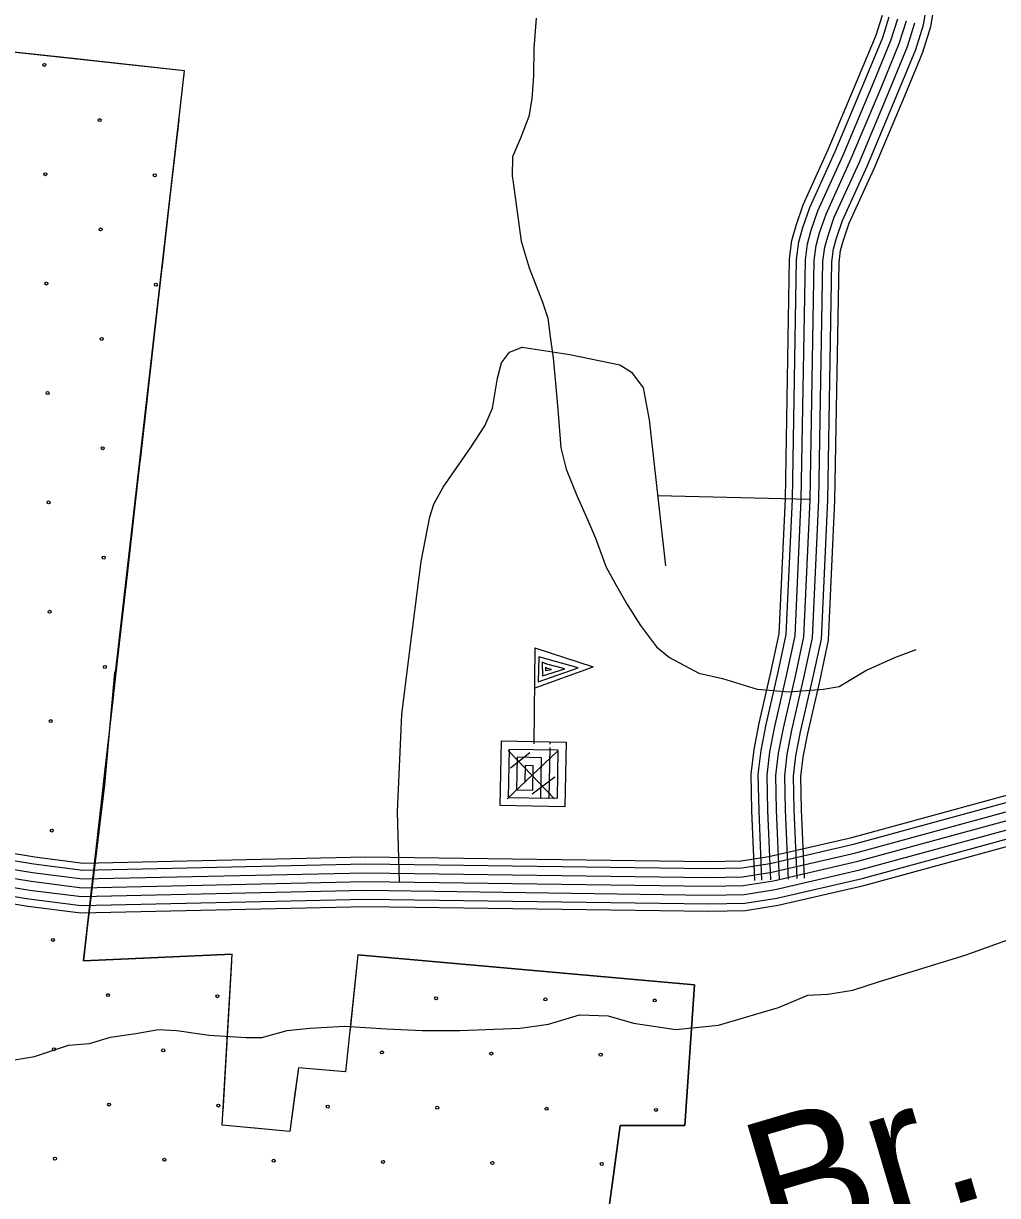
# Model space of a CAD drawing. Extents: x 1788175 to 1969470, y 584502 to 738744.
# Drawn here: x 1825078 to 1828504, y 689981 to 694101 of the extents above; entities that cross this region are included whole.
import ezdxf

# ---------------------------------------------------------------- set-up
doc = ezdxf.new("R2010")
doc.units = 0
for name, color, linetype in [('DESIGN - DRAINAGE - Bridges and Cross Drains Size Text', 7, 'Continuous'), ('DESIGN - EROSION CONTROL - Devices', 7, 'Continuous'), ('DESIGN - SCRATCH - User 1', 7, 'Continuous'), ('DESIGN - TRANSPORTATION - Text', 7, 'Continuous'), ('DESIGN - UTILITIES - Cable (Underground) with Text', 7, 'Continuous'), ('SURVEY - CENTERLINE - Preliminary Text', 7, 'Continuous'), ('SURVEY - TRANSPORTATION - Roads', 7, 'Continuous'), ('SURVEY - VEGETATION - Features with Text', 7, 'Continuous')]:
    doc.layers.add(name, color=color, linetype=linetype)

msp = doc.modelspace()

# ---------------------------------------------------------------- linework, layer by layer
at = {"layer": 'DESIGN - EROSION CONTROL - Devices'}
for centre in [(1825151.9, 693955.7), (1825346, 693761.5), (1825155.6, 693571.1), (1825540.2, 693567.4), (1825349.7, 693377), (1825159.3, 693186.6), (1825543.9, 693182.8), (1825353.5, 692992.4), (1825163.1, 692802), (1825357.2, 692607.9), (1825166.8, 692417.5), (1825360.9, 692223.3), (1825170.5, 692032.9), (1825364.7, 691838.8), (1825174.3, 691648.4), (1825178, 691263.8), (1825181.7, 690879.3), (1825375.9, 690685.1), (1825760.4, 690681.4), (1826529.5, 690673.9), (1826914.1, 690670.2), (1827298.6, 690666.4), (1825185.5, 690494.7), (1825570, 690491), (1826339.1, 690483.5), (1826723.7, 690479.8), (1827108.2, 690476), (1825379.6, 690300.6), (1825764.2, 690296.8), (1826148.7, 690293.1), (1826533.3, 690289.4), (1826917.8, 690285.6), (1827302.4, 690281.9), (1825189.2, 690110.2), (1825573.8, 690106.4), (1825958.3, 690102.7), (1826342.9, 690099), (1826727.4, 690095.2), (1827112, 690091.5)]:
    msp.add_circle(centre, 5.28, dxfattribs=at)
msp.add_arc((1825368.4, 691454.2), 5.28, 102.5042, 247.2831, dxfattribs=at)
at = {"layer": 'DESIGN - SCRATCH - User 1'}
msp.add_lwpolyline([(1824677.2, 688853.7), (1824588.2, 689058.7), (1824534.7, 689272.6), (1825369.7, 689160.6), (1825391.9, 689138.4), (1825957.9, 689071.8), (1826224.3, 689005.1), (1826999, 688911.4), (1827177.2, 690227.4), (1827403.6, 690227.4), (1827437.6, 690721.8), (1826254.8, 690826.6), (1826211.1, 690416), (1826045.5, 690429.3), (1826014.9, 690205.2), (1825777.6, 690228.2), (1825812.8, 690829.2), (1825289.8, 690805.8), (1825364.2, 691424.5), (1825399.4, 691819.4), (1825402.7, 691829.1), (1825644.9, 693934.7), (1824746.4, 694031.6)], dxfattribs=at)
at = {"layer": 'DESIGN - TRANSPORTATION - Text'}
for points in [[(1826881.3, 694119.7), (1826873.4, 694013.7), (1826871.7, 693917.6), (1826866.3, 693835.7), (1826855.2, 693773.8), (1826825.9, 693698.2), (1826798.7, 693632.6), (1826797.5, 693564.6), (1826799, 693549.9)], [(1826799, 693549.9), (1826828.8, 693335.8), (1826856.8, 693242.6), (1826903.4, 693121.4), (1826922, 693065.5), (1826931.3, 692991), (1826940.6, 692925.7), (1826950, 692823.2), (1826959.3, 692730), (1826968.6, 692608.9), (1826987.2, 692534.3), (1827024.5, 692441.1), (1827061.8, 692357.2), (1827089.7, 692292), (1827127, 692189.5), (1827164.3, 692124.3), (1827201.6, 692059), (1827248.2, 691984.5), (1827304.1, 691909.9), (1827350.7, 691872.6), (1827453.2, 691816.7), (1827537.1, 691798.1), (1827658.2, 691760.8), (1827770.1, 691751.5), (1827891.2, 691760.8), (1827947.1, 691770.1), (1827993.7, 691798.1), (1828040.3, 691826), (1828142.8, 691872.6), (1828217.4, 691900.6)], [(1826924.3, 690583.3), (1827034.1, 690615.9), (1827134, 690612.1), (1827223.4, 690586.5), (1827372.9, 690563.8), (1827523, 690579.1), (1827733.9, 690641.4), (1827836.6, 690685.6), (1827906.6, 690688.3), (1827994.8, 690702.8), (1828089.2, 690733.1), (1828390.5, 690825.9), (1828627.8, 690911.7), (1828758.4, 690949.4), (1829198.1, 690997.9)], [(1824262, 690482.6), (1824497.8, 690451.7), (1824668.2, 690417.6), (1824763, 690417.6), (1824887.6, 690417.6), (1824968.2, 690444.4), (1825116.9, 690469.2), (1825236.7, 690509.1), (1825310.8, 690514.8), (1825384.9, 690537.6), (1825473.3, 690550.4), (1825553.6, 690564.9), (1825618.2, 690561.3), (1825731.3, 690544.1)], [(1825731.3, 690544.1), (1825861.9, 690536.5), (1825916.4, 690536.1), (1826006.2, 690561.3), (1826085.3, 690568.5), (1826207.4, 690575.7), (1826355.2, 690567), (1826480.4, 690560.3), (1826613.4, 690561.3), (1826825.3, 690568.5), (1826924.3, 690583.3)]]:
    msp.add_lwpolyline(points, dxfattribs=at)
at = {"layer": 'DESIGN - UTILITIES - Cable (Underground) with Text'}
for p, q in [((1826876.2, 691906.2), (1827081.7, 691838.8)), ((1826890.8, 691874.3), (1826888.2, 691786.5)), ((1827028.9, 691835.4), (1826890.8, 691874.3)), ((1826874.7, 691764.1), (1827081.7, 691838.8)), ((1826888.2, 691786.5), (1827028.9, 691835.4)), ((1826918.8, 691849.1), (1826902.3, 691855.8)), ((1826902.3, 691855.8), (1826903.2, 691807.8)), ((1826903.2, 691807.8), (1826982.1, 691831.9)), ((1826914.7, 691837.3), (1826914.2, 691826.7)), ((1826914.2, 691826.7), (1826935.6, 691830)), ((1826920.5, 691833.8), (1826914.7, 691837.3)), ((1826982.1, 691831.9), (1826918.8, 691849.1)), ((1826935.6, 691830), (1826920.5, 691833.8))]:
    msp.add_line(p, q, dxfattribs=at)
for points in [[(1826876.7, 691906.1), (1826872.9, 691568.6)], [(1826873.2, 691583.1), (1826873, 691577.2), (1826987.1, 691574.9), (1826982.5, 691346.9), (1826754.5, 691351.4), (1826759, 691579.4), (1826930, 691576.1), (1826929.9, 691568)], [(1826955.1, 691541.4), (1826779.7, 691375.8)], [(1826783, 691544.9), (1826946, 691375.4)], [(1826929.6, 691555.7), (1826926.1, 691376.6), (1826783.6, 691379.3), (1826787, 691550.3), (1826957.9, 691547), (1826954.7, 691376), (1826897.6, 691377.1), (1826900.4, 691519.6), (1826814.9, 691521.3), (1826812.7, 691407.3), (1826869.7, 691406.2), (1826871.3, 691491.7), (1826842.8, 691492.3), (1826841.8, 691435.2)], [(1826858.7, 691537.5), (1826790.6, 691483.4)], [(1826947.5, 691451.2), (1826867.5, 691391.5)]]:
    msp.add_lwpolyline(points, dxfattribs=at)
at = {"layer": 'SURVEY - CENTERLINE - Preliminary Text'}
for points in [[(1823458.5, 691499.2), (1824172.1, 691339), (1824506.3, 691258.9), (1824688.1, 691221), (1824892, 691182.7), (1825114.6, 691146.6), (1825287.6, 691124.6), (1826281.1, 691146.6), (1827487.7, 691130), (1827604.3, 691132.4), (1827704.1, 691148.1), (1827997.3, 691215.8), (1828761.2, 691424.2)], [(1823462.6, 691523.6), (1824177.6, 691363), (1824511.7, 691283.1), (1824692.9, 691245.2), (1824896.3, 691207.1), (1825118.2, 691171.1), (1825288.9, 691149.3), (1826281, 691171.4), (1827487.6, 691154.7), (1827602.1, 691157.1), (1827699.4, 691172.4), (1827991.3, 691239.8), (1828754.4, 691447.9)], [(1823453.3, 691468.6), (1824165.1, 691308.8), (1824499.5, 691228.7), (1824682, 691190.6), (1824886.7, 691152.2), (1825110.2, 691115.9), (1825286, 691093.5), (1826281.3, 691115.6), (1827487.8, 691099), (1827607.1, 691101.4), (1827710, 691117.7), (1828004.9, 691185.7), (1828769.7, 691394.4)], [(1823448.1, 691438), (1824158, 691278.6), (1824492.7, 691198.4), (1824676, 691160.2), (1824881.3, 691121.6), (1825105.7, 691085.3), (1825284.3, 691062.5), (1826281.4, 691084.6), (1827487.9, 691068), (1827609.8, 691070.5), (1827715.9, 691087.2), (1828012.4, 691155.7), (1828778.2, 691364.6)], [(1823437.7, 691376.8), (1824144, 691218.2), (1824479.1, 691137.9), (1824664, 691099.4), (1824870.6, 691060.6), (1825096.8, 691023.9), (1825281.1, 691000.4), (1826281.6, 691022.6), (1827488.1, 691006), (1827615.3, 691008.6), (1827727.7, 691026.3), (1828027.6, 691095.5), (1828795.3, 691304.9)], [(1823442.9, 691407.4), (1824151, 691248.4), (1824485.9, 691168.2), (1824670, 691129.8), (1824876, 691091.1), (1825101.3, 691054.6), (1825282.7, 691031.4), (1826281.5, 691053.6), (1827488, 691037), (1827612.6, 691039.5), (1827721.8, 691056.8), (1828020, 691125.6), (1828786.8, 691334.8)], [(1823433.3, 691351.4), (1824138.2, 691193.1), (1824473.5, 691112.8), (1824659, 691074.1), (1824866.2, 691035.2), (1825093.2, 690998.4), (1825279.7, 690974.6), (1826281.8, 690996.9), (1827488.2, 690980.2), (1827617.6, 690982.9), (1827732.6, 691001), (1828033.9, 691070.6), (1828802.4, 691280.2)]]:
    msp.add_lwpolyline(points, dxfattribs=at)
at = {"layer": 'SURVEY - TRANSPORTATION - Roads'}
for points in [[(1827799.2, 691094.8), (1827789, 691337.2), (1827786.6, 691454.5), (1827794.8, 691525.9), (1827811.2, 691610.4), (1827853.3, 691793.4), (1827884.2, 691936.7), (1827906.5, 692424.9), (1827920.9, 693263.1), (1827926.5, 693308.5), (1827937.4, 693346.6), (1827958.7, 693408.1), (1828046.2, 693601.3), (1828153.6, 693857.2), (1828216.6, 694009.3), (1828243.6, 694096.1), (1828259.8, 694192.1)], [(1827824.9, 691095.8), (1827814.7, 691338), (1827812.3, 691453.3), (1827820.2, 691522), (1827836.4, 691605.1), (1827878.4, 691787.8), (1827909.8, 691933.4), (1827932.2, 692424.1), (1827946.6, 693261.3), (1827951.8, 693303.4), (1827961.9, 693338.9), (1827982.6, 693398.5), (1828069.8, 693591.1), (1828177.4, 693847.3), (1828240.8, 694000.6), (1828268.7, 694090.1), (1828285.3, 694188.8)], [(1827650.6, 691088.5), (1827640.3, 691332.6), (1827637.7, 691461.5), (1827647.7, 691548.6), (1827665.7, 691641.3), (1827708.2, 691825.8), (1827736.2, 691955.9), (1827757.8, 692429.6), (1827772.4, 693273.5), (1827780.3, 693338), (1827795.5, 693391.3), (1827820.4, 693463.2), (1827909.9, 693660.8), (1828016.4, 693914.4), (1828076.6, 694060), (1828098.7, 694130.8)], [(1827675.3, 691089.5), (1827665, 691333.4), (1827662.5, 691460.4), (1827672.2, 691544.9), (1827689.9, 691636.1), (1827732.3, 691820.4), (1827760.8, 691952.7), (1827782.5, 692428.8), (1827797.1, 693271.7), (1827804.6, 693333.1), (1827819, 693383.9), (1827843.4, 693454), (1827932.5, 693650.9), (1828039.2, 693904.9), (1828099.9, 694051.6), (1828122.8, 694125)], [(1827706.3, 691090.8), (1827696, 691334.3), (1827693.5, 691458.9), (1827702.8, 691540.1), (1827720.2, 691629.7), (1827762.6, 691813.7), (1827791.7, 691948.7), (1827813.5, 692427.8), (1827828, 693269.6), (1827835.1, 693327), (1827848.6, 693374.6), (1827872.2, 693442.5), (1827960.9, 693638.5), (1828067.8, 693893), (1828129, 694041), (1828153, 694117.8)], [(1827737.3, 691092.1), (1827727, 691335.3), (1827724.5, 691457.4), (1827733.5, 691535.4), (1827750.6, 691623.3), (1827792.8, 691806.9), (1827822.5, 691944.7), (1827844.5, 692426.8), (1827859, 693267.4), (1827865.6, 693320.8), (1827878.2, 693365.3), (1827901, 693431), (1827989.4, 693626.1), (1828096.4, 693881.1), (1828158.2, 694030.5), (1828183.2, 694110.6)], [(1827737.3, 691092.1), (1827727, 691335.3), (1827724.5, 691457.4), (1827733.5, 691535.4), (1827750.6, 691623.3), (1827792.8, 691806.9), (1827822.5, 691944.7), (1827844.5, 692426.8), (1827859, 693267.4), (1827865.6, 693320.8), (1827878.2, 693365.3), (1827901, 693431), (1827989.4, 693626.1), (1828096.4, 693881.1), (1828158.2, 694030.5), (1828183.2, 694110.6)], [(1827768.2, 691093.4), (1827758, 691336.3), (1827755.6, 691456), (1827764.2, 691530.7), (1827780.9, 691616.8), (1827823.1, 691800.2), (1827853.4, 691940.7), (1827875.5, 692425.9), (1827890, 693265.2), (1827896.1, 693314.6), (1827907.8, 693355.9), (1827929.8, 693419.6), (1828017.8, 693613.7), (1828125, 693869.1), (1828187.4, 694019.9), (1828213.4, 694103.4)], [(1826401.3, 691083), (1826394.3, 691329.5), (1826408.6, 691671.6), (1826433, 691869.5), (1826477.2, 692209.2), (1826507.2, 692367), (1826521.7, 692410.9), (1826554.4, 692470.5), (1826650.1, 692609.5), (1826701, 692686.9), (1826727.7, 692748.7), (1826745, 692854.6), (1826759.7, 692908.4), (1826788.1, 692946.1), (1826832.3, 692963.6), (1826999.8, 692937.5), (1827175.2, 692901.4), (1827216.8, 692874.9), (1827258.1, 692820.3), (1827278.6, 692708), (1827336.2, 692194.8)], [(1827308.5, 692441.3), (1827844.5, 692428.9)]]:
    msp.add_lwpolyline(points, dxfattribs=at)
at = {"layer": 'SURVEY - VEGETATION - Features with Text'}
for points in [[(1825289.8, 690805.8), (1825644.9, 693934.7), (1825253.7, 693977.4), (1824746.4, 694031.6), (1824679.8, 693340.1)], [(1825405.3, 693960.8), (1825253.7, 693977.4), (1825142.8, 693989.2)], [(1825642.3, 693911.9), (1825644.9, 693934.7), (1825405.3, 693960.8)], [(1825595.6, 693500.5), (1825625.4, 693762.8)], [(1825565.8, 693238.2), (1825595.6, 693500.5)], [(1825519.1, 692826.8), (1825548.9, 693089.1)], [(1825489.4, 692564.5), (1825519.1, 692826.8)], [(1825442.7, 692153.2), (1825472.5, 692415.5)], [(1825412.9, 691890.8), (1825442.7, 692153.2)], [(1825366.2, 691479.5), (1825396, 691741.8)], [(1825336.5, 691217.2), (1825366.2, 691479.5)], [(1825319.3, 691068.1), (1825289.8, 690805.8)], [(1825289.8, 690805.8), (1825319.5, 691068.1)], [(1825289.8, 690805.8), (1825812.8, 690829.2)], [(1825289.8, 690805.8), (1825553.5, 690817.6)], [(1825703.3, 690824.3), (1825812.8, 690829.2)], [(1826254.8, 690826.6), (1826211.1, 690416), (1826045.5, 690429.3), (1826014.9, 690205.2), (1825777.6, 690228.2), (1825812.8, 690829.2)], [(1825795.9, 690539.9), (1825811.3, 690803.5)], [(1826254.8, 690826.6), (1826226.9, 690564)], [(1826254.8, 690826.6), (1827437.6, 690721.8)], [(1826254.8, 690826.6), (1826517.7, 690803.3)], [(1826667.1, 690790), (1826930.1, 690766.8)], [(1826930.1, 690766.8), (1827193.1, 690743.5)], [(1827437.6, 690721.8), (1827403.6, 690227.4), (1827177.2, 690227.4), (1826999, 688911.4), (1825305.3, 689162.1)], [(1827342.5, 690730.2), (1827437.6, 690721.8)], [(1827437.6, 690721.8), (1827419.5, 690458.4)], [(1825780.4, 690276.4), (1825795.9, 690539.9)], [(1826210.1, 690416), (1826045.5, 690429.3), (1826032.1, 690331.3)], [(1826032.1, 690331.3), (1826014.9, 690205.2), (1825878.9, 690218.4)], [(1827409.2, 690308.8), (1827403.6, 690227.4), (1827221.1, 690227.4)], [(1827221.1, 690227.4), (1827177.2, 690227.4), (1827147.7, 690009.3)]]:
    msp.add_lwpolyline(points, dxfattribs=at)

# ---------------------------------------------------------------- texts
at = {"layer": 'DESIGN - DRAINAGE - Bridges and Cross Drains Size Text'}
msp.add_text('Br.', height=475, rotation=16.4599, dxfattribs=at).set_placement((1827709.2, 689757.8))

doc.saveas('drawing.dxf')
